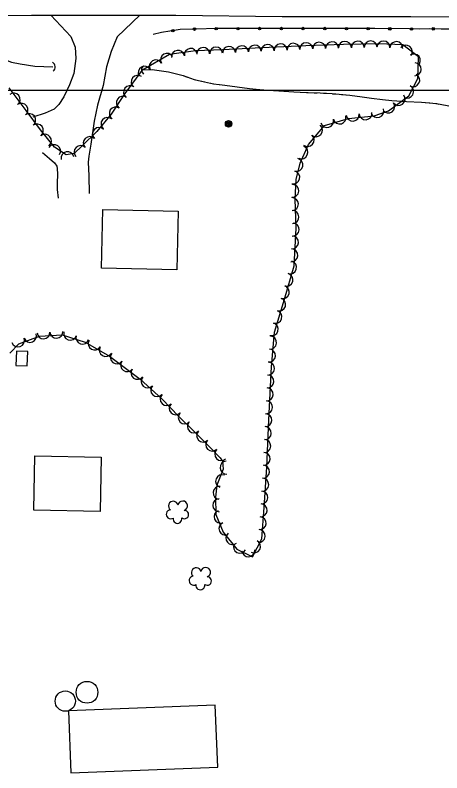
# Model space of a CAD drawing. Extents: x 353423 to 364002, y 127000 to 201942.
# Drawn here: x 360561.2 to 360826.2, y 137076.5 to 137546.4 of the extents above; entities that cross this region are included whole.
import ezdxf

# ---------------------------------------------------------------- set-up
doc = ezdxf.new("R2010")
doc.units = 0
for name, color, linetype in [('E_DTM_SlopeBottom', 7, 'Continuous'), ('E_DTM_SlopeTop', 7, 'Continuous'), ('E_FEN_Generic', 7, 'Continuous'), ('E_LAND_BrushLine', 7, 'Continuous'), ('E_LAND_TreeLine', 7, 'Continuous'), ('E_MISCPROP', 7, 'Continuous'), ('E_STRUCT_WingWall', 7, 'Continuous'), ('E_WTR_FlowLine', 7, 'Continuous')]:
    doc.layers.add(name, color=color, linetype=linetype)

msp = doc.modelspace()

# ---------------------------------------------------------------- linework, layer by layer
at = {"layer": 'E_DTM_SlopeBottom'}
for centre, radius, start, end in [((360582.64, 137514.36), 3.49, 310.8278, 57.0674), ((360642.97, 137512.51), 3.25, 126.8354, 233.0749)]:
    msp.add_arc(centre, radius, start, end, dxfattribs=at)
at = {"layer": 'E_DTM_SlopeTop'}
msp.add_lwpolyline([(360160.18, 137547.67), (360174.21, 137547.71), (360234.75, 137547.65), (360293.8, 137547.27), (360328.74, 137546.69), (360382.66, 137546.83), (360433.09, 137546.13), (360501.87, 137545.68), (360571.44, 137546.41), (360624.18, 137546.4), (360661.07, 137546.41), (360727, 137545.62), (360806.99, 137545.54), (360891.03, 137545.15), (360969.09, 137545.22), (361017.5, 137545.01), (361050.51, 137540.57)], dxfattribs=at)
at = {"layer": 'E_FEN_Generic'}
msp.add_lwpolyline([(360558.04, 137336.73), (360563.44, 137342.68), (360576.47, 137347.42), (360590.51, 137348.21), (360604.8, 137343.66), (360619.76, 137335.04), (360638.84, 137320.7), (360652.31, 137308.42), (360662.99, 137297.48), (360672.7, 137287.99), (360682.24, 137278.46), (360688.48, 137271.9), (360690.09, 137269.78), (360690.45, 137264.83), (360686.55, 137255.03), (360685.76, 137247.46), (360685.94, 137236.74), (360690.37, 137225.83), (360698.82, 137215.35), (360708.59, 137210.44), (360714.4, 137221.6), (360715.91, 137241.06), (360717.45, 137266.13), (360718.79, 137295.54), (360720.4, 137328.35), (360722.23, 137349.88), (360728.41, 137370.23), (360734.45, 137390.95), (360735.73, 137414.33), (360735.14, 137432.27), (360735.83, 137444.42), (360738.29, 137454.59), (360743.44, 137466.33), (360753.42, 137478.11), (360768.35, 137482.37), (360784.26, 137484.03), (360793.1, 137487.21), (360805.69, 137496.48), (360811.38, 137507.09), (360811.81, 137520.54), (360801.98, 137527.94), (360787.1, 137528.64), (360765.24, 137528.24), (360741.84, 137527.46), (360714.52, 137526.14), (360689.96, 137524.92), (360673.2, 137524.34), (360657.13, 137522.04), (360639.92, 137512.17), (360629.39, 137497.94), (360620.95, 137485.13), (360611.87, 137474.35), (360602.81, 137465.39), (360597.89, 137460.73), (360592.83, 137459.73), (360585.67, 137464.55), (360577.05, 137475.31), (360568.08, 137487.41), (360557.52, 137501.38)], dxfattribs=at)
msp.add_lwpolyline([(360558.04, 137336.73), (360563.44, 137342.68), (360576.47, 137347.42), (360590.51, 137348.21), (360604.8, 137343.66), (360619.76, 137335.04), (360638.84, 137320.7), (360652.31, 137308.42), (360662.99, 137297.48), (360672.7, 137287.99), (360682.24, 137278.46), (360688.48, 137271.9), (360690.09, 137269.78), (360690.45, 137264.83), (360686.55, 137255.03), (360685.76, 137247.46), (360685.94, 137236.74), (360690.37, 137225.83), (360698.82, 137215.35), (360708.59, 137210.44), (360714.4, 137221.6), (360715.91, 137241.06), (360717.45, 137266.13), (360718.79, 137295.54), (360720.4, 137328.35), (360722.23, 137349.88), (360728.41, 137370.23), (360734.45, 137390.95), (360735.73, 137414.33), (360735.14, 137432.27), (360735.83, 137444.42), (360738.29, 137454.59), (360743.44, 137466.33), (360753.42, 137478.11), (360768.35, 137482.37), (360784.26, 137484.03), (360793.1, 137487.21), (360805.69, 137496.48), (360811.38, 137507.09), (360811.81, 137520.54), (360801.98, 137527.94), (360787.1, 137528.64), (360765.24, 137528.24), (360741.84, 137527.46), (360714.52, 137526.14), (360689.96, 137524.92), (360673.2, 137524.34), (360657.13, 137522.04), (360639.92, 137512.17), (360629.39, 137497.94), (360620.95, 137485.13), (360611.87, 137474.35), (360602.81, 137465.39), (360597.89, 137460.73), (360592.83, 137459.73), (360585.67, 137464.55), (360577.05, 137475.31), (360568.08, 137487.41), (360557.52, 137501.38)], dxfattribs=at)
for centre, radius, start, end in [((360742.03, 137525.37), 4, 1.8991, 181.8838), ((360750.03, 137525.64), 4, 1.8991, 181.8838), ((360758.04, 137525.9), 4, 1.8991, 181.8838), ((360766.01, 137526.16), 4, 1.0665, 181.0512), ((360774.02, 137526.3), 4, 1.0665, 181.0512), ((360782.02, 137526.45), 4, 1.0665, 181.0512), ((360789.89, 137526.41), 4, 357.3178, 177.3024), ((360797.89, 137526.04), 4, 357.3178, 177.3024), ((360662.37, 137520.67), 4, 8.1627, 188.1474), ((360670.29, 137521.81), 4, 8.1627, 188.1474), ((360678.04, 137522.41), 4, 1.9899, 181.9746), ((360686.04, 137522.69), 4, 1.9899, 181.9746), ((360694.08, 137523.03), 4, 2.8466, 182.8312), ((360702.07, 137523.42), 4, 2.8466, 182.8312), ((360710.07, 137523.82), 4, 2.8466, 182.8312), ((360718.07, 137524.21), 4, 2.7866, 182.7713), ((360726.07, 137524.6), 4, 2.7866, 182.7713), ((360734.06, 137524.99), 4, 2.7866, 182.7713), ((360803.92, 137523.85), 4, 323.0307, 143.0154), ((360655.55, 137518.72), 4, 29.8446, 209.8293), ((360808.87, 137518.39), 4, 306.1993, 126.184), ((360648.61, 137514.73), 4, 29.8446, 209.8293), ((360809.47, 137512.89), 4, 268.1804, 88.1651), ((360641.66, 137510.75), 4, 29.8446, 209.8293), ((360637.32, 137505.13), 4, 53.4802, 233.4648), ((360808.46, 137506.08), 4, 241.8184, 61.8031), ((360632.55, 137498.69), 4, 53.4802, 233.4648), ((360804.68, 137499.02), 4, 241.8184, 61.8031), ((360560.37, 137494.14), 4, 307.0961, 127.0808), ((360799.41, 137494.46), 4, 216.3594, 36.3441), ((360565.19, 137487.75), 4, 307.0961, 127.0808), ((360628.1, 137492.18), 4, 56.6211, 236.6058), ((360792.96, 137489.72), 4, 216.3594, 36.3441), ((360623.69, 137485.49), 4, 56.6211, 236.6058), ((360786.15, 137486.94), 4, 199.8017, 19.7864), ((360569.96, 137481.35), 4, 306.5367, 126.5214), ((360618.56, 137479.04), 4, 49.9325, 229.9171), ((360762.71, 137482.94), 4, 195.9515, 15.9362), ((360770.86, 137484.74), 4, 185.9689, 5.9535), ((360778.82, 137485.57), 4, 185.9689, 5.9535), ((360574.73, 137474.91), 4, 306.5367, 126.5214), ((360748.1, 137475.07), 4, 229.7292, 49.7139), ((360755.01, 137480.74), 4, 195.9515, 15.9362), ((360613.27, 137472.78), 4, 44.6675, 224.6522), ((360579.76, 137468.58), 4, 308.7246, 128.7093), ((360607.57, 137467.15), 4, 44.6675, 224.6522), ((360742.92, 137468.96), 4, 229.7292, 49.7139), ((360585.47, 137462.16), 4, 326.0579, 146.0426), ((360601.8, 137461.54), 4, 43.5067, 223.4914), ((360738.98, 137461.37), 4, 246.3274, 66.312), ((360593.77, 137457.78), 4, 11.1326, 191.1172), ((360735.9, 137453.6), 4, 256.3873, 76.372), ((360734.01, 137445.82), 4, 256.3873, 76.372), ((360733.33, 137437.48), 4, 266.7443, 86.729), ((360733.14, 137429.29), 4, 271.9144, 91.899), ((360733.4, 137421.28), 4, 271.9144, 91.899), ((360733.59, 137413.47), 4, 266.8776, 86.8623), ((360733.15, 137405.47), 4, 266.8776, 86.8623), ((360732.71, 137397.47), 4, 266.8776, 86.8623), ((360732, 137390.01), 4, 253.741, 73.7257), ((360729.75, 137382.32), 4, 253.741, 73.7257), ((360727.51, 137374.64), 4, 253.741, 73.7257), ((360725.23, 137366.98), 4, 253.1304, 73.115), ((360722.91, 137359.32), 4, 253.1304, 73.115), ((360720.58, 137351.66), 4, 253.1304, 73.115), ((360563.04, 137344.77), 4, 199.9932, 19.9779), ((360570.57, 137347.5), 4, 199.9932, 19.9779), ((360578.84, 137349.65), 4, 183.2354, 3.2201), ((360586.83, 137350.1), 4, 183.2354, 3.2201), ((360595.38, 137348.86), 4, 162.3484, 342.3331), ((360603.01, 137346.43), 4, 162.3484, 342.3331), ((360719.57, 137343.3), 4, 265.1498, 85.1345), ((360610.58, 137342.75), 4, 150.0529, 330.0376), ((360617.52, 137338.75), 4, 150.0529, 330.0376), ((360624.39, 137334.19), 4, 143.0768, 323.0615), ((360718.89, 137335.32), 4, 265.1498, 85.1345), ((360630.79, 137329.37), 4, 143.0768, 323.0615), ((360718.25, 137327.26), 4, 267.1926, 87.1773), ((360637.19, 137324.56), 4, 143.0768, 323.0615), ((360717.86, 137319.26), 4, 267.1926, 87.1773), ((360643.48, 137319.31), 4, 137.6682, 317.6529), ((360649.4, 137313.91), 4, 137.6682, 317.6529), ((360717.47, 137311.26), 4, 267.1926, 87.1773), ((360655.32, 137308.34), 4, 134.3215, 314.3062), ((360660.91, 137302.61), 4, 134.3215, 314.3062), ((360717.07, 137303.26), 4, 267.1926, 87.1773), ((360666.52, 137296.96), 4, 135.6283, 315.613), ((360716.68, 137295.26), 4, 267.4014, 87.3861), ((360672.24, 137291.36), 4, 135.6283, 315.613), ((360716.32, 137287.26), 4, 267.4014, 87.3861), ((360677.94, 137285.71), 4, 135.0528, 315.0374), ((360683.61, 137280.05), 4, 135.0528, 315.0374), ((360715.95, 137279.26), 4, 267.4014, 87.3861), ((360689.17, 137274.22), 4, 133.6212, 313.6058), ((360715.59, 137271.26), 4, 267.4014, 87.3861), ((360692.48, 137265.8), 4, 94.1262, 274.1109), ((360715.18, 137263.3), 4, 266.496, 86.4806), ((360689.74, 137257.38), 4, 68.3313, 248.316), ((360714.69, 137255.3), 4, 266.496, 86.4806), ((360688.16, 137250.19), 4, 84.0432, 264.0279), ((360714.2, 137247.31), 4, 266.496, 86.4806), ((360659.46, 137241.98), 2.97, 11.0442, 232.2781), ((360665.31, 137242.14), 2.97, 288.695, 171.6683), ((360687.94, 137242.45), 4, 90.9326, 270.9172), ((360713.68, 137239.35), 4, 265.5601, 85.5448), ((360657.83, 137236.86), 2.78, 94.0151, 301.7881), ((360666.32, 137236.71), 2.61, 233.4002, 91.3328), ((360688.76, 137235.37), 4, 112.1261, 292.1108), ((360662.04, 137234.05), 2.78, 170.6921, 11.7031), ((360713.06, 137231.37), 4, 265.5601, 85.5448), ((360691.77, 137227.95), 4, 112.1261, 292.1108), ((360696.13, 137222.03), 4, 128.8509, 308.8356), ((360712.44, 137223.39), 4, 265.5601, 85.5448), ((360709.59, 137216.91), 4, 242.4914, 62.476), ((360700.76, 137216.72), 4, 153.3559, 333.3406), ((360706.03, 137214.53), 4, 183.9373, 3.9219), ((360673.69, 137200.78), 2.97, 11.0442, 232.2781), ((360679.54, 137200.94), 2.97, 288.695, 171.6683), ((360672.06, 137195.66), 2.78, 94.0151, 301.7881), ((360680.55, 137195.51), 2.61, 233.4002, 91.3328), ((360676.27, 137192.85), 2.78, 170.6921, 11.7031)]:
    msp.add_arc(centre, radius, start, end, dxfattribs=at)
at = {"layer": 'E_LAND_BrushLine'}
for centre, radius in [((360693.8, 137479), 2.02), ((360693.8, 137478.98), 1.52), ((360693.8, 137479.02), 1.01), ((360693.79, 137479.01), 0.502)]:
    msp.add_circle(centre, radius, dxfattribs=at)
at = {"layer": 'E_LAND_TreeLine'}
msp.add_line((360000, 137500), (364000, 137500), dxfattribs=at)
at = {"layer": 'E_MISCPROP'}
for points in [[(360583.48, 137546.4), (360595.8, 137533.24), (360598.44, 137526.57), (360598.95, 137519.6), (360597.6, 137510.25), (360594.9, 137503.32), (360591.53, 137495.85), (360588.47, 137490.96), (360585.39, 137488.19), (360579.99, 137485.61), (360572.28, 137483.24)], [(360638.69, 137546.4), (360624.61, 137532.92), (360620.89, 137523.89), (360618.02, 137514.34), (360615.82, 137502.9), (360612.47, 137490.58), (360610.37, 137480.7), (360608.26, 137466.52), (360607.07, 137459.06), (360606.68, 137455.35), (360607.09, 137446.77), (360607.26, 137435.77)], [(360831.86, 137537.68), (360825.73, 137537.8), (360818.77, 137538.04), (360812.6, 137537.85), (360806.22, 137537.91), (360784.56, 137538.07), (360761.58, 137538.12), (360724.25, 137538.13), (360686.67, 137538.11), (360673.2, 137537.82), (360663.74, 137537.52), (360657.27, 137536.55), (360652.11, 137535.61), (360646.96, 137534.5)], [(360831.86, 137537.68), (360825.73, 137537.8), (360818.77, 137538.04), (360812.6, 137537.85), (360806.22, 137537.91), (360784.56, 137538.07), (360761.58, 137538.12), (360724.25, 137538.13), (360686.67, 137538.11), (360673.2, 137537.82), (360663.74, 137537.52), (360657.27, 137536.55), (360652.11, 137535.61), (360646.96, 137534.5)], [(360578.26, 137461.34), (360582.61, 137457.64), (360585.7, 137454.95), (360587.22, 137452.8), (360587.36, 137451.29), (360587.53, 137447.89), (360587.42, 137442.25), (360587.43, 137438.33), (360587.87, 137432.85)]]:
    msp.add_lwpolyline(points, dxfattribs=at)
for centre, radius in [((360672.64, 137537.81), 0.785), ((360686.12, 137538.09), 0.785), ((360699.6, 137538.11), 0.785), ((360713.07, 137538.12), 0.785), ((360726.55, 137538.13), 0.785), ((360740.03, 137538.13), 0.785), ((360753.51, 137538.12), 0.785), ((360766.99, 137538.11), 0.785), ((360780.47, 137538.08), 0.785), ((360793.95, 137538), 0.785), ((360807.42, 137537.9), 0.785), ((360820.9, 137537.96), 0.785), ((360659.22, 137536.85), 0.785), ((360659.22, 137536.84), 0.395), ((360672.64, 137537.81), 0.395), ((360686.12, 137538.09), 0.395), ((360699.6, 137538.11), 0.395), ((360713.07, 137538.12), 0.395), ((360726.55, 137538.13), 0.395), ((360740.03, 137538.13), 0.395), ((360753.51, 137538.12), 0.395), ((360766.99, 137538.11), 0.395), ((360780.47, 137538.08), 0.395), ((360793.95, 137538), 0.395), ((360807.42, 137537.9), 0.395), ((360820.9, 137537.96), 0.395)]:
    msp.add_circle(centre, radius, dxfattribs=at)
at = {"layer": 'E_STRUCT_WingWall'}
for points in [[(360481.49, 137529.64), (360526.99, 137526.54), (360538.55, 137524.72), (360547.69, 137521.73), (360559.01, 137517.36), (360564.38, 137516.19), (360573.41, 137514.9), (360584.58, 137514.5)], [(360547.63, 137521.75), (360547.69, 137521.73), (360559.01, 137517.36), (360564.38, 137516.19), (360573.41, 137514.9), (360584.58, 137514.5)], [(360641.17, 137512.6), (360646.39, 137512.78), (360656.45, 137511.27), (360665.53, 137508.94), (360672.5, 137506.55), (360678.92, 137505.15), (360684.5, 137503.9), (360691.52, 137502.93), (360699.05, 137501.91), (360706.77, 137501), (360715.18, 137500.23), (360724.89, 137499.55), (360734.3, 137498.9), (360742.15, 137498.53), (360750.58, 137498.25), (360758.02, 137497.77), (360769.07, 137496.76), (360776.71, 137495.7), (360782.6, 137495.02), (360789.33, 137494.24), (360795.2, 137493.56), (360804.34, 137492.97), (360813.58, 137492.42), (360822.81, 137491.62), (360832.78, 137489.82)], [(360641.17, 137512.6), (360646.39, 137512.78), (360656.45, 137511.27), (360665.53, 137508.94), (360668.1, 137508.06)], [(360671.69, 137506.83), (360672.5, 137506.55), (360673.52, 137506.33)], [(360677.22, 137505.52), (360678.92, 137505.15), (360679.07, 137505.12)], [(360682.77, 137504.29), (360684.5, 137503.9), (360684.62, 137503.88)], [(360688.38, 137503.36), (360691.52, 137502.93), (360699.05, 137501.91), (360706.77, 137501), (360715.18, 137500.23), (360715.7, 137500.19)], [(360715.7, 137500.19), (360724.89, 137499.55), (360734.3, 137498.9), (360742.15, 137498.53), (360743.16, 137498.5)], [(360746.95, 137498.37), (360748.85, 137498.31)], [(360752.64, 137498.12), (360754.53, 137497.99)], [(360758.32, 137497.74), (360760.21, 137497.57)], [(360763.99, 137497.23), (360769.07, 137496.76), (360776.71, 137495.7), (360782.6, 137495.02), (360789.33, 137494.24), (360791.28, 137494.02)], [(360791.28, 137494.02), (360795.2, 137493.56), (360804.34, 137492.97), (360813.58, 137492.42), (360818.7, 137491.98)], [(360822.48, 137491.64), (360822.81, 137491.62), (360824.35, 137491.34)]]:
    msp.add_lwpolyline(points, dxfattribs=at)
at = {"layer": 'E_WTR_FlowLine'}
for points in [[(360615.75, 137425.85), (360662.5, 137424.84), (360661.71, 137388.46), (360614.96, 137389.47)], [(360561.76, 137329.25), (360568.75, 137329.01), (360569.05, 137337.88), (360562.07, 137338.12)], [(360573.44, 137273.05), (360614.67, 137272.26), (360614.02, 137238.57), (360572.79, 137239.37)], [(360595.86, 137076.52), (360687.05, 137080.1), (360685.54, 137118.57), (360594.35, 137115)]]:
    msp.add_lwpolyline(points, close=True, dxfattribs=at)
for centre, radius in [((360605.87, 137126.47), 6.75), ((360592.39, 137121.04), 6.29)]:
    msp.add_circle(centre, radius, dxfattribs=at)

doc.saveas('drawing.dxf')
